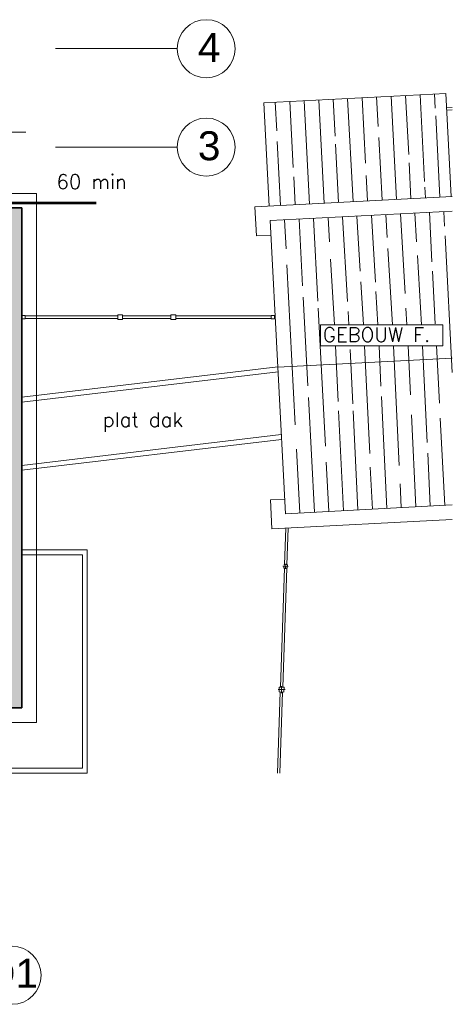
# Model space of a CAD drawing. Header units: millimetres. Extents: x -13022 to 1371524, y -38729 to 632593.
# Tile 336 of 381: x 837492 to 846441, y 565698 to 586079. Entities that reach past the tile are written whole.
import ezdxf
from ezdxf.enums import TextEntityAlignment as Align
from ezdxf.lldxf.tags import DXFTag

# ---------------------------------------------------------------- set-up
doc = ezdxf.new("R2010")
doc.units = ezdxf.units.MM
doc.header["$LTSCALE"] = 35
doc.linetypes.add('AI9-LType1', pattern=[1.69333, 0.846665, -0.846665])
for name, color, linetype, lineweight in [('A LIJN 1', 1, 'Continuous', 20), ('A LIJN 2', 2, 'Continuous', 35), ('A LIJN 9', 252, 'Continuous', 18), ('Al65----_beveiliging-inst', 92, 'Continuous', 9), ('B95 tekst', 7, 'Continuous', 25)]:
    doc.layers.add(name, color=color, linetype=linetype, lineweight=lineweight)
doc.styles.add('Algemeen', font='simplex.shx', dxfattribs={"height": 2.5})
doc.styles.add('Arial16', font='arial.ttf', dxfattribs={"height": 0.35})
doc.styles.add('Arial20', font='arial.ttf', dxfattribs={"height": 0.18})
tags = doc.linetypes.add('DIVIDE2', pattern=[0.625, 0.25, -0.125, 0, -0.125, 0, -0.125]).pattern_tags.tags
tags[14:15] = [DXFTag(74, 4), DXFTag(75, 0), DXFTag(340, '0'), DXFTag(46, 1.0), DXFTag(50, 0.0), DXFTag(44, 0.0), DXFTag(45, 0.0)]
tags[12:13] = [DXFTag(74, 4), DXFTag(75, 0), DXFTag(340, '0'), DXFTag(46, 1.0), DXFTag(50, 0.0), DXFTag(44, 0.0), DXFTag(45, 0.0)]
tags[10:11] = [DXFTag(74, 4), DXFTag(75, 0), DXFTag(340, '0'), DXFTag(46, 1.0), DXFTag(50, 0.0), DXFTag(44, 0.0), DXFTag(45, 0.0)]
tags[8:9] = [DXFTag(74, 4), DXFTag(75, 0), DXFTag(340, '0'), DXFTag(46, 1.0), DXFTag(50, 0.0), DXFTag(44, 0.0), DXFTag(45, 0.0)]
tags[6:7] = [DXFTag(74, 4), DXFTag(75, 0), DXFTag(340, '0'), DXFTag(46, 1.0), DXFTag(50, 0.0), DXFTag(44, 0.0), DXFTag(45, 0.0)]
tags[4:5] = [DXFTag(74, 4), DXFTag(75, 0), DXFTag(340, '0'), DXFTag(46, 1.0), DXFTag(50, 0.0), DXFTag(44, 0.0), DXFTag(45, 0.0)]

msp = doc.modelspace()

# ---------------------------------------------------------------- hatches: boundary and pattern name
at = {"layer": 'A LIJN 9', "ltscale": 0.1}
h = msp.add_hatch(color=256, dxfattribs=at)
h.dxf.hatch_style = 1
h.paths.add_polyline_path([(837536.367, 582182.86), (837136.366, 582182.86), (837136.366, 571832.863), (837536.367, 571832.863)])

# ---------------------------------------------------------------- linework, layer by layer
at = {"layer": 'A LIJN 1', "color": 1, "linetype": 'DIVIDE2'}
for p, q in [((840749.96, 585478.945), (838235.22, 585478.945)), ((840749.96, 583442.86), (838235.22, 583442.86))]:
    msp.add_line(p, q, dxfattribs=at)
at = {"layer": 'A LIJN 1', "linetype": 'Continuous'}
for p, q in [((842543.726, 584356.193), (846308.565, 584553.5)), ((846420.564, 582416.432), (846308.565, 584553.5)), ((842655.725, 582219.126), (842543.726, 584356.193)), ((846324.262, 584253.911), (846441.179, 584260.038)), ((846326.62, 584208.973), (846441.179, 584214.976)), ((837619.482, 583752.851), (795277.592, 583752.851)), ((837836.37, 582482.862), (834649.37, 582482.862)), ((837836.37, 571532.862), (837836.37, 582482.862)), ((846441.179, 582417.513), (842356.138, 582203.425)), ((842356.138, 582203.425), (842387.537, 581604.247)), ((842671.426, 581919.539, -10), (846441.179, 582117.109, -10)), ((842671.426, 581919.537, -10), (842989.366, 575852.862, -10)), ((842387.537, 581604.247), (842687.124, 581619.947)), ((837536.367, 579955.483), (837606.371, 579955.483)), ((837606.371, 579885.483), (837536.367, 579885.483)), ((837606.371, 579955.483), (837606.371, 579885.483)), ((839521.368, 579945.483), (837606.371, 579945.483)), ((837606.371, 579895.483), (839521.368, 579895.483)), ((839521.368, 579970.483), (839621.366, 579970.483)), ((839521.368, 579870.483), (839521.368, 579970.483)), ((839621.366, 579870.483), (839521.368, 579870.483)), ((839621.366, 579970.483), (839621.366, 579870.483)), ((840621.366, 579945.483), (839621.366, 579945.483)), ((839621.366, 579895.483), (840621.366, 579895.483)), ((840621.366, 579970.483), (840721.365, 579970.483)), ((840621.366, 579870.483), (840621.366, 579970.483)), ((840721.365, 579870.483), (840621.366, 579870.483)), ((840721.365, 579970.483), (840721.365, 579870.483)), ((842692.407, 579945.483), (840721.365, 579945.483)), ((840721.365, 579895.483), (842692.407, 579895.483)), ((842762.407, 579955.466), (842692.407, 579955.466)), ((842692.407, 579955.466), (842692.407, 579885.483)), ((842692.407, 579885.483), (842762.407, 579885.483)), ((842762.407, 579885.483), (842762.407, 579955.466)), ((842830.396, 578886.2, -10), (846440.71, 579075.404, -10)), ((837536.31, 578263.343), (842830.167, 578890.595)), ((837536.367, 578162.649), (842835.409, 578790.517)), ((842903.593, 577489.506), (837536.367, 576853.561)), ((837536.367, 576752.862), (842908.838, 577389.426)), ((842677.072, 576136.907), (842973.665, 576152.451)), ((842708.479, 575537.73), (842677.072, 576136.907)), ((842989.366, 575852.862, -10), (846441.179, 576033.757, -10)), ((846441.179, 575733.352), (842708.479, 575537.73)), ((842969.411, 574798.06), (842994.596, 575552.724)), ((843044.71, 575555.351), (843019.395, 574796.393)), ((838888.364, 575102.862), (837536.367, 575102.862)), ((837536.367, 575002.862), (838788.362, 575002.862)), ((838788.362, 575002.862), (838788.362, 570582.862)), ((838888.364, 570482.861), (838888.364, 575102.862)), ((843046.857, 574760.457), (842938.684, 574764.066)), ((842994.92, 574812.838), (842991.495, 574709.912)), ((842884.878, 572264.471), (842967.084, 574728.099)), ((843017.057, 574726.432), (842934.854, 572262.803)), ((842825.426, 570482.861), (842881.536, 572164.526)), ((842836.42, 572216.06), (842981.538, 572211.217)), ((842931.512, 572162.858), (842875.455, 570482.861)), ((842910.52, 572283.295), (842905.729, 572139.849)), ((833198.362, 571532.862), (837836.37, 571532.862)), ((834288.358, 570482.861), (838888.364, 570482.861)), ((838788.362, 570582.862), (834388.361, 570582.862))]:
    msp.add_line(p, q, dxfattribs=at)
at = {"layer": 'A LIJN 1', "color": 2, "linetype": 'Continuous', "lineweight": 0}
for centre, major_axis, ratio, start_param, end_param in [((841349.962, 585478.334), (0.36, 600), 0.999717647, 0.00000562, 6.283180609), ((841349.962, 583442.25), (-600.242, 0.36), 0.999597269, -1.570790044, 4.712384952), ((837333.944, 566297.871), (0.36, 600), 0.999717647, 0.00000562, 6.283180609)]:
    msp.add_ellipse(centre, major_axis=major_axis, ratio=ratio, start_param=start_param, end_param=end_param, dxfattribs=at)
at = {"layer": 'A LIJN 1', "linetype": 'ByBlock'}
msp.add_3dface([(843714.296, 579763.948), (846245.16, 579763.948), (846245.16, 579327.94), (843714.296, 579327.94)], dxfattribs=at)
at = {"layer": 'A LIJN 1', "linetype": 'Continuous'}
for points in [[(842957.086, 574728.432), (843027.048, 574726.098), (843029.382, 574796.059), (842959.421, 574798.394)], [(842856.557, 572165.36), (842956.499, 572162.025), (842959.833, 572261.969), (842859.888, 572265.304)]]:
    msp.add_3dface(points, dxfattribs=at)
at = {"layer": 'A LIJN 2'}
for p, q in [((837536.367, 582182.86), (837136.366, 582182.86)), ((837536.367, 582182.86), (837536.367, 571832.863)), ((837536.367, 571832.863), (837136.366, 571832.863))]:
    msp.add_line(p, q, dxfattribs=at)
at = {"layer": 'A LIJN 9', "linetype": 'Continuous'}
for p, q in [((845774.29, 584525.5), (845868.593, 582726.128)), ((846073.884, 584541.2), (846089.315, 584246.757)), ((842778.402, 584368.492), (842809.373, 583777.538)), ((843077.989, 584384.192), (843149.717, 583015.6)), ((843377.58, 584399.894), (843489.58, 582262.826)), ((843677.171, 584415.594), (843789.167, 582278.527)), ((843976.762, 584431.296), (844016.817, 583666.911)), ((844276.35, 584446.996), (844388.345, 582309.929)), ((844575.937, 584462.697), (844647.073, 583105.293)), ((844875.528, 584478.398), (844907.381, 583870.66)), ((845175.115, 584494.098), (845287.111, 582357.031)), ((845474.702, 584509.799), (845538.557, 583291.471)), ((846097.524, 584090.11), (846185.884, 582404.133)), ((842821.104, 583553.758), (842890.401, 582231.425)), ((844919.401, 583641.285), (844987.524, 582341.329)), ((844025.617, 583499.077), (844088.758, 582294.227)), ((845547.895, 583113.234), (845586.702, 582372.732)), ((843159.689, 582825.386), (843189.992, 582247.125)), ((844660.265, 582853.539), (844687.933, 582325.629)), ((845874.75, 582608.644), (845886.289, 582388.431)), ((845966.97, 582092.246, -10), (846020.578, 581069.316, -10)), ((846266.565, 582107.946, -10), (846282.3, 581807.702, -10)), ((842971.021, 581935.238, -10), (843002.489, 581334.821, -10)), ((843270.616, 581950.939, -10), (843342.928, 580571.164, -10)), ((843570.211, 581966.639, -10), (843659.917, 580254.951, -10)), ((843869.806, 581982.34, -10), (843899.519, 581480.06, -10)), ((844169.401, 581998.041, -10), (844272.909, 580246.792, -10)), ((844468.996, 582013.742, -10), (844536.55, 580869.879, -10)), ((844768.59, 582029.443, -10), (844850.118, 580647.978, -10)), ((845068.185, 582045.143, -10), (845096.097, 581571.78, -10)), ((845367.78, 582060.844, -10), (845465.135, 580408.695, -10)), ((845667.375, 582076.546, -10), (845702.535, 581479.419, -10)), ((846293.115, 581601.333, -10), (846441.144, 578776.726, -10)), ((845109.731, 581340.608, -10), (845202.707, 579763.948, -10)), ((843920.679, 581122.317, -10), (844001.031, 579763.948, -10)), ((845719.297, 581194.734, -10), (845803.545, 579763.948, -10)), ((843019.693, 581006.526, -10), (843193.399, 577692.025, -10)), ((846030.702, 580876.147, -10), (846087.977, 579783.266, -10)), ((844549.261, 580654.721, -10), (844601.869, 579763.948, -10)), ((844861.475, 580455.561, -10), (844902.288, 579763.948, -10)), ((843355.127, 580338.372, -10), (843451.471, 578500.039, -10)), ((843667.787, 580104.767, -10), (843817.388, 577250.215, -10)), ((845482.87, 580107.736, -10), (845503.126, 579763.948, -10)), ((844285.337, 580036.54, -10), (844301.446, 579763.948, -10)), ((844024.137, 579327.94, -10), (844079.458, 578174.167, -10)), ((844328.371, 579255.094, -10), (844382.326, 578127.032, -10)), ((844624.971, 579327.94, -10), (844731.859, 577096.727, -10)), ((844925.39, 579327.94, -10), (844965.402, 578492.31, -10)), ((845225.805, 579327.94, -10), (845344.362, 576851.01, -10)), ((845526.224, 579327.94, -10), (845574.903, 578310.423, -10)), ((845826.643, 579327.94, -10), (845922.212, 577329.461, -10)), ((846111.561, 579333.266, -10), (846173.921, 578143.351, -10)), ((843464.044, 578260.066, -10), (843588.556, 575884.263, -10)), ((844975.709, 578277.061, -10), (845086.53, 575962.767, -10)), ((844088.75, 577980.319, -10), (844187.746, 575915.664, -10)), ((844389.253, 577982.19, -10), (844487.34, 575931.365, -10)), ((845594.594, 577898.853, -10), (845685.72, 575994.169, -10)), ((846190.183, 577833.069, -10), (846284.91, 576025.57, -10)), ((843219.808, 577188.083, -10), (843288.961, 575868.562, -10)), ((845932.87, 577106.594, -10), (845985.315, 576009.869, -10)), ((843834.775, 576918.412, -10), (843888.151, 575899.964, -10)), ((844745.229, 576817.654, -10), (844786.935, 575947.066, -10)), ((845362.485, 576472.364, -10), (845386.125, 575978.468, -10))]:
    msp.add_line(p, q, dxfattribs=at)
at = {"layer": 'Al65----_beveiliging-inst', "color": 92, "linetype": 'AI9-LType1', "lineweight": 0, "ltscale": 0.1, "const_width": 60, "flags": 128}
msp.add_lwpolyline([(797590.394, 583726.265), (834603.786, 583726.265), (834603.786, 582284.76), (839074.032, 582284.76)], dxfattribs=at)

# ---------------------------------------------------------------- texts
at = {"layer": 'A LIJN 1', "style": 'Arial16', "oblique": 360}
for s, p in [('4', (841177.77, 585205.319)), ('3', (841177.77, 583169.235))]:
    msp.add_text(s, height=600, rotation=359.9656849, dxfattribs=at).set_placement(p)
at = {"layer": 'A LIJN 1', "style": 'Arial20'}
msp.add_text('D1', height=600, rotation=359.9654666, dxfattribs=at).set_placement((837333.944, 566039.303), align=Align.CENTER)
at = {"layer": 'B95 tekst', "style": 'Algemeen'}
for s, p in [('60 min', (838252.7, 582574.475)), ('GEBOUW F.', (843762.756, 579408.276)), ('plat dak', (839210.149, 577649.686))]:
    msp.add_text(s, height=300, dxfattribs=at).set_placement(p)

doc.saveas('drawing.dxf')
